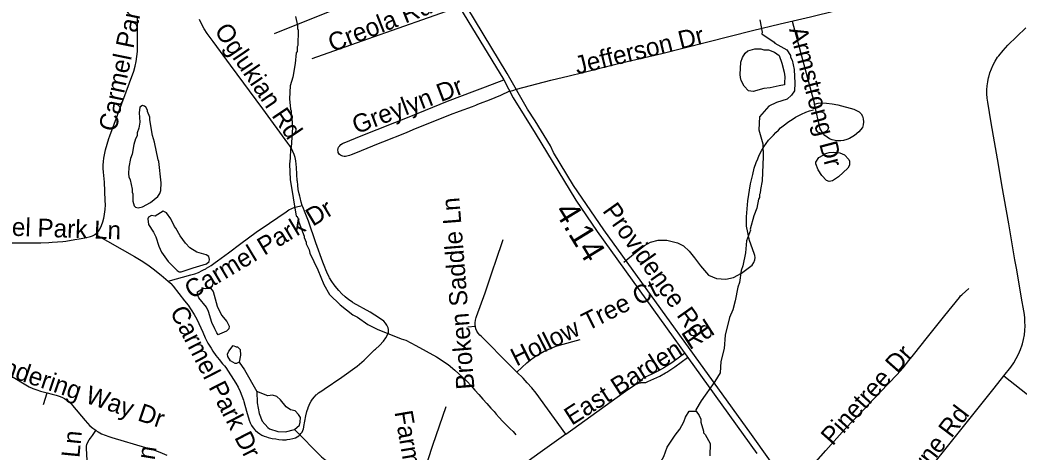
# Model space of a CAD drawing. Extents: x 1383679 to 1536984, y 460658 to 651027.
# Drawn here: x 1461906 to 1467141, y 512111 to 514377 of the extents above; entities that cross this region are included whole.
import ezdxf

# ---------------------------------------------------------------- set-up
doc = ezdxf.new("R2010")
doc.units = 0
for name, color, linetype in [('Exist Hydrographic Misc Water Feature', 7, 'Continuous'), ('Exist Road Non-System Type 51', 7, 'Continuous'), ('Exist Road Non-System Type 51 Label', 7, 'Continuous'), ('Exist Road Primary NC Label', 7, 'Continuous'), ('Exist Road Primary NC UnDivided 4 Lane Attributed', 7, 'Continuous'), ('Exist Road Secondary Mileage Hundredths English Label', 7, 'Continuous')]:
    doc.layers.add(name, color=color, linetype=linetype)

msp = doc.modelspace()

# ---------------------------------------------------------------- linework, layer by layer
at = {"layer": 'Exist Hydrographic Misc Water Feature'}
for points in [[(1463349.6, 514396.2), (1463360.7, 514348), (1463360.3, 514332), (1463364.1, 514323.9), (1463362.5, 514244), (1463358.4, 514236.1), (1463357.9, 514212.1), (1463353.8, 514204.1), (1463348.7, 514148.3), (1463335.1, 514076.5), (1463321.3, 514031.2), (1463319.2, 513963.9), (1463323.8, 513908.8), (1463327.6, 513900.7), (1463327, 513868.7), (1463330.8, 513860.6), (1463333.9, 513812.6), (1463327.8, 513708.7), (1463323.6, 513700.8), (1463322.7, 513652.8), (1463318, 513620.9), (1463322.7, 513539.8), (1463352.7, 513348.2), (1463358.6, 513346), (1463364.3, 513333.9), (1463367.9, 513315.9), (1463394.6, 513243.3), (1463394.4, 513235.3), (1463405.9, 513211.1), (1463405.8, 513203.1), (1463421.1, 513170.8), (1463424.8, 513154.7), (1463467.1, 513065.8), (1463497.5, 512989.2), (1463528.5, 512936.5), (1463583.4, 512883.4), (1463650.5, 512830), (1463674.3, 512817.5), (1463729.5, 512780.4), (1463777.1, 512755.3), (1463904.1, 512704.7), (1463928, 512698.2), (1463979.5, 512669.1), (1464087.8, 512609.5), (1464149.7, 512569.6), (1464185.1, 512540.9), (1464226.9, 512500.9), (1464248, 512481.9), (1464270.9, 512458.7), (1464289.8, 512435.8), (1464310.8, 512412.8), (1464331.6, 512387.7), (1464352.5, 512364.7), (1464373.4, 512341.6), (1464390.5, 512322.7), (1464401.9, 512310.2), (1464417, 512291.4), (1464434.1, 512272.5), (1464453.3, 512253.6), (1464474.3, 512232.6), (1464489.6, 512217.8), (1464504.7, 512201)], [(1465783.1, 514377.6), (1465794.9, 514312.6), (1465793.7, 514305.3), (1465857.6, 514261.3), (1465860.7, 514255.9), (1465924.1, 514220.6), (1465943.5, 514190.2), (1465943.4, 514182.2), (1465951.1, 514166), (1465962, 514117.8), (1465966.7, 514045.7), (1465963.8, 514005.8), (1465949.3, 513982.1), (1465924.9, 513962.6), (1465870.5, 513943.7), (1465830.1, 513924.5), (1465781, 513869.6), (1465777.6, 513801.7), (1465797.8, 513726.9), (1465800.8, 513661.2), (1465794.2, 513533.3), (1465785.3, 513487.5), (1465785, 513469.5), (1465780.8, 513461.6), (1465780.5, 513445.6), (1465776.3, 513437.7), (1465767.3, 513389.9), (1465750.5, 513350.2), (1465731.5, 513279.7), (1465733, 513274.6), (1465711.9, 513219.1), (1465706.7, 513155.1), (1465693.2, 513087.4), (1465684.7, 513063.6), (1465675.5, 512999.8), (1465667, 512976), (1465653.5, 512904.3), (1465640.6, 512856.5), (1465623.8, 512816.9), (1465600.8, 512723.9), (1465596.4, 512653.4), (1465579.1, 512585.8), (1465573.9, 512525.9), (1465547, 512480.5), (1465474.9, 512380), (1465448, 512332.5), (1465449.8, 512324.5)], [(1465757, 514225.2), (1465788.1, 514225.5), (1465804.1, 514221.1), (1465828, 514220.6), (1465859.8, 514207.9), (1465883.5, 514191.5), (1465898.7, 514151.1), (1465909.8, 514102.9), (1465913.2, 514078.9), (1465912.6, 514046.9), (1465912.4, 514037.8), (1465884.3, 514031.4), (1465836, 514020.5), (1465803.9, 514017.1), (1465747.6, 514002.3), (1465723.7, 514004.8), (1465700.1, 514029.3), (1465684.7, 514059.6), (1465681, 514075.7), (1465679.4, 514091.7), (1465682.7, 514155.6), (1465691.1, 514179.5), (1465705.6, 514203.2), (1465719.8, 514214.9), (1465757, 514225.2)], [(1462589.9, 513420.3), (1462628.1, 513451.3), (1462638.5, 513467.1), (1462644.7, 513482.9), (1462645.5, 513522.9), (1462633.7, 513635.2), (1462629.9, 513643.2), (1462611.8, 513735.6), (1462600.5, 513771.8), (1462586.2, 513854.2), (1462586.4, 513868.2), (1462575, 513896.4), (1462575.1, 513904.4), (1462565.5, 513920.6), (1462559.5, 513924.7), (1462547.6, 513929), (1462533.4, 513919.3), (1462530.8, 513889.3), (1462533.9, 513841.2), (1462529.2, 513809.4), (1462520.7, 513785.5), (1462520.3, 513769.5), (1462512, 513753.7), (1462503.4, 513723.9), (1462494.4, 513674.1), (1462486, 513650.2), (1462477.1, 513604.4), (1462474.4, 513570.5), (1462476.1, 513554.4), (1462483.7, 513538.3), (1462494.8, 513490), (1462494.4, 513474), (1462498.3, 513466), (1462497.5, 513426), (1462505, 513401.8), (1462510.9, 513395.7), (1462524.9, 513391.4), (1462549, 513396.9), (1462589.9, 513420.3)], [(1466114.4, 513667.8), (1466121.4, 513674.5), (1466145.5, 513682), (1466169.6, 513683.5), (1466201.5, 513680.8), (1466225.3, 513670.3), (1466248.8, 513645.8), (1466252.7, 513635.8), (1466252.3, 513615.8), (1466243.9, 513600), (1466195, 513555), (1466162.6, 513533.7), (1466146.5, 513530), (1466132.5, 513534.3), (1466107, 513560.8), (1466087.6, 513591.2), (1466076.3, 513623.4), (1466076.5, 513631.4), (1466090.9, 513655.2), (1466114.4, 513667.8)], [(1462813.8, 513077.3), (1462883.2, 513098), (1462897.4, 513109.7), (1462899.7, 513121.6), (1462896, 513135.7), (1462882.2, 513146), (1462832.4, 513159), (1462796.9, 513181.7), (1462773.3, 513206.3), (1462746.1, 513244.8), (1462722.8, 513285.3), (1462715, 513293.4), (1462695.8, 513333.8), (1462674.4, 513366.3), (1462656.6, 513374.7), (1462613.7, 513347.9)], [(1462613.7, 513347.9), (1462596.1, 513351.9), (1462579.9, 513342.3), (1462575.7, 513334.4), (1462579.1, 513304.3), (1462606.4, 513263.7), (1462617.9, 513239.5), (1462632.9, 513191.2), (1462648.3, 513158.9), (1462683.4, 513110.1), (1462730.4, 513063.2), (1462740.3, 513056.9), (1462750.3, 513056.7), (1462813.8, 513077.3)], [(1462987.5, 512745.4), (1462951.9, 512728.5), (1462944.3, 512724.9), (1462938, 512736.8), (1462926.5, 512757.1), (1462911.1, 512789.4), (1462894.3, 512847.7), (1462882.7, 512870), (1462843.6, 512918.8), (1462835.9, 512935), (1462836.2, 512951), (1462868.6, 512970.3)], [(1462868.6, 512970.3), (1462880.6, 512968), (1462904.7, 512969.5), (1462918.4, 512953.2), (1462938.9, 512876.8), (1462961.9, 512828.3), (1462989.3, 512795.8), (1463002.8, 512771.5), (1463000.5, 512757.5), (1462987.5, 512745.4)], [(1463054.2, 512582.9), (1463040.9, 512574.7), (1463032.9, 512574.8), (1463009.2, 512589.4), (1462995.6, 512611.7), (1462993.8, 512623.6), (1463000.2, 512639.5), (1463023.5, 512669.4)], [(1463023.5, 512669.4), (1463038.6, 512662.8), (1463046.6, 512662.6), (1463060.4, 512648.3), (1463061.8, 512618.3), (1463054.2, 512582.9)], [(1463054.2, 512582.9), (1463082.3, 512541.8), (1463148, 512427.8)], [(1463344.2, 512228.3), (1463370.7, 512251.8), (1463375, 512267.7), (1463375.5, 512291.7), (1463365.8, 512307.9), (1463348.1, 512326.3), (1463324.3, 512332.8), (1463300.6, 512347.3), (1463271.2, 512383.9), (1463251.6, 512402.3), (1463229.7, 512408.8), (1463205.6, 512405.3), (1463148, 512427.8)], [(1463148, 512427.8), (1463148.8, 512368.5), (1463159.7, 512312.2), (1463175, 512271.9), (1463204.3, 512239.3), (1463214.1, 512233.1), (1463257.9, 512218.2), (1463297.9, 512217.3), (1463344.2, 512228.3)], [(1465105.9, 511790.4), (1465076.6, 511821.1), (1465088.3, 511864), (1465100.7, 511887.8), (1465117.2, 511911.4), (1465147.9, 511942.8), (1465214.8, 511987.4), (1465239.4, 512016.9), (1465278.9, 512088.1), (1465297.9, 512135.7), (1465339.2, 512198.8), (1465363.8, 512230.3), (1465384.6, 512269.9), (1465393.1, 512293.7), (1465411.8, 512325.3), (1465449.8, 512324.5)], [(1465449.8, 512324.5), (1465465.3, 512302.2), (1465473, 512284), (1465472.7, 512268), (1465487.8, 512219.7), (1465487.6, 512211.7), (1465495.3, 512203.5), (1465522.4, 512155), (1465521.2, 512091)], [(1463344.2, 512228.3), (1463485.4, 512085.4), (1463503.2, 512071.1), (1463534.7, 512048.4), (1463677.4, 511973.4), (1463732.6, 511932.3), (1463950.2, 511703.7), (1464038.8, 511627.9), (1464177.9, 511479), (1464274.1, 511387)]]:
    msp.add_lwpolyline(points, dxfattribs=at)
at = {"layer": 'Exist Road Non-System Type 51'}
for p, q in [((1465952.4, 514371.4), (1466068.6, 513935.2)), ((1464471.4, 514003.2), (1464488.6, 514008.1)), ((1464488.6, 514008.1), (1464507, 514013.4)), ((1464292.2, 512769.8), (1464253.5, 512766.3)), ((1462030, 512360.2), (1462048.2, 512421.7))]:
    msp.add_line(p, q, dxfattribs=at)
for points in [[(1463239.2, 514306.4), (1463287.4, 514325.7), (1463607, 514452.6), (1463675.5, 514479.4), (1463804.7, 514529.2), (1463918.4, 514574.1), (1463979.4, 514597.1), (1463995.6, 514603.2), (1464032.7, 514615.8), (1464089.6, 514636.9)], [(1464204.3, 514443.6), (1463726.6, 514276.1), (1463436, 514172.5)], [(1464507, 514013.4), (1464688, 514061.2), (1464784.1, 514084.1), (1464854.8, 514102.1), (1464957.7, 514127.8), (1465041.6, 514148.1), (1465269.3, 514201.5), (1465744.2, 514321.2), (1465888.4, 514356.1), (1466048.1, 514394.3), (1466182.9, 514427.7)], [(1462300.9, 513252.9), (1462306.2, 513256.8), (1462312.7, 513263.1), (1462321.2, 513274.9), (1462328.1, 513287.4), (1462333.1, 513299.7), (1462340.1, 513318), (1462345.6, 513337.1), (1462349.6, 513356.4), (1462349.9, 513358.3), (1462352.9, 513383), (1462353.8, 513407.7), (1462353.3, 513430.2), (1462348.7, 513525.7), (1462343.8, 513579.2), (1462342, 513597.7), (1462341.7, 513615.8), (1462343, 513634), (1462345.7, 513652), (1462351.1, 513678), (1462354.9, 513695.9), (1462362.6, 513726.1), (1462371.9, 513755.8), (1462377, 513770), (1462502.9, 514109), (1462509.9, 514134.3), (1462515.3, 514159.8), (1462519.1, 514185.6), (1462521.2, 514211.6), (1462521.8, 514237.6), (1462521.5, 514251.9), (1462521.2, 514391.7)], [(1463385.4, 513404.5), (1463379.3, 513422.1), (1463373.8, 513445.4), (1463372, 513453.5), (1463369.5, 513465), (1463364.5, 513487.3), (1463361.2, 513509.9), (1463359.5, 513532.5), (1463359.4, 513533.7), (1463354.7, 513603.4), (1463354.1, 513621.1), (1463351.9, 513638.2), (1463348.3, 513655), (1463343.2, 513671.5), (1463336.7, 513687.4), (1463328.9, 513702.7), (1463319.7, 513717.2), (1463309.3, 513731), (1463178.7, 513910.9), (1463010, 514140.2), (1462919.1, 514263.9), (1462902.3, 514284.8), (1462886.5, 514307.1), (1462872, 514330.3), (1462858.9, 514354.3), (1462847.3, 514379)], [(1467153.7, 512918.4), (1467128.4, 513066), (1467119.4, 513118.6), (1467086.4, 513308.2), (1467050.6, 513512.8), (1467032.8, 513618.6), (1467011.9, 513737.1), (1466995, 513838.4), (1466976.4, 513946), (1466973.4, 513967.5), (1466971.9, 513989), (1466972, 514010.6), (1466973.6, 514032.1), (1466976.6, 514053.4), (1466981.2, 514074.7), (1466981.8, 514076.9), (1466988.4, 514099.1), (1466996.3, 514120.6), (1467005.6, 514141.6), (1467016.2, 514161.8), (1467028.3, 514181.4), (1467034.2, 514189.8), (1467057.2, 514217.4), (1467081.9, 514244.3), (1467175.6, 514336.2)], [(1464471.4, 514003.2), (1464423.7, 513981.8), (1464364.2, 513957.2), (1464318, 513938.9), (1464304.2, 513933.3), (1464293, 513928.7), (1464275.7, 513921.8), (1464206.5, 513896.3), (1464160.9, 513878.8), (1463964.6, 513800.4), (1463929.9, 513785.8), (1463806, 513737), (1463782.2, 513727.8), (1463663.6, 513678.7), (1463641.2, 513669.5), (1463632.4, 513665.9), (1463618.8, 513662.1), (1463618.2, 513661.9), (1463611.6, 513660.3), (1463604.9, 513660.4), (1463598.3, 513662), (1463592.3, 513665), (1463586.2, 513667.7), (1463580.9, 513671.6), (1463576.6, 513676.7), (1463573.7, 513682.7), (1463572.5, 513687.7), (1463572.1, 513695.1), (1463573.2, 513702.3), (1463575.9, 513709.2), (1463580, 513715.4), (1463581.3, 513717), (1463587.9, 513723.5), (1463595.5, 513728.7), (1463603.9, 513732.5), (1463605.5, 513733.2), (1463693.5, 513768.6), (1463953.8, 513873.4), (1464146.4, 513951), (1464289.9, 514005.1), (1464344.4, 514025.6), (1464441, 514063.5)], [(1465069.4, 513106.4), (1465131.4, 513157.4), (1465178.2, 513193.6), (1465209.4, 513212.2), (1465250.6, 513222.1), (1465295.8, 513222.1), (1465351.9, 513208.6), (1465383.1, 513192.1), (1465412.6, 513164.6), (1465441.1, 513129.2), (1465470.9, 513086.8), (1465513.5, 513038.7), (1465555, 513021.4), (1465605, 513017.2), (1465645.1, 513026.3), (1465687.2, 513048.3), (1465742.1, 513091.5), (1465751.9, 513105.5), (1465756.2, 513118.2), (1465757.4, 513131.9), (1465755.6, 513141.5), (1465752.6, 513152), (1465728.6, 513220.5), (1465712.1, 513294.9), (1465712.1, 513344.5), (1465720.4, 513429.2), (1465734.4, 513518.4), (1465745.5, 513567.3), (1465753.6, 513600.7), (1465763.2, 513628.9), (1465771.4, 513648.9), (1465779.6, 513667.4), (1465792.1, 513691.2), (1465804.1, 513711.9), (1465815.1, 513729.7), (1465828.5, 513747.5), (1465841.1, 513760.8), (1465853.8, 513773.4), (1465865.6, 513786.8), (1465879.6, 513799.3), (1465891.5, 513811.2), (1465904.9, 513822.3), (1465918.2, 513832.8), (1465929.4, 513840.9), (1465944.1, 513850.5), (1465956.8, 513859.4), (1465969.4, 513866.8), (1465987.1, 513876.5), (1466001.2, 513883.9), (1466024.2, 513894.2), (1466042.8, 513900.2), (1466063.5, 513906.1)], [(1466068.6, 513935.2), (1466087.5, 513940.6), (1466102.4, 513941.7), (1466132.4, 513941), (1466162.2, 513938), (1466191.6, 513932.2), (1466275.1, 513908.6), (1466302.4, 513896), (1466312.8, 513885.2), (1466319.6, 513872), (1466324.2, 513857.8), (1466326.1, 513842.8), (1466324.6, 513828), (1466320.4, 513813.2), (1466301.2, 513790.7), (1466278.4, 513771.3), (1466252.6, 513755.9), (1466239.1, 513750.4), (1466221.2, 513744.8), (1466206.5, 513742.6), (1466191.5, 513742.4), (1466176.6, 513744.3), (1466162.1, 513748.2), (1466148.4, 513754.1), (1466135.5, 513761.8), (1466123.9, 513771.2), (1466114.8, 513781.8), (1466099.2, 513806.1), (1466068.6, 513935.2)], [(1462683.5, 513006.8), (1462801.7, 513040.2), (1462822, 513046), (1462842.1, 513053.3), (1462861.6, 513062.2), (1462868.5, 513066), (1462880.2, 513072.4), (1462884.1, 513074.8), (1462907.2, 513088.9), (1462929.6, 513104.5), (1462941.8, 513113.8), (1462999.5, 513156), (1463064, 513204), (1463144.3, 513263.4), (1463214.1, 513311.4), (1463300.7, 513371.4), (1463315.4, 513380.7), (1463330.9, 513388.5), (1463347, 513395), (1463347.4, 513395.1), (1463385.4, 513404.5)], [(1463566.4, 512969.8), (1463552.3, 512987.3), (1463539.4, 513005.8), (1463527.9, 513025.1), (1463526.2, 513028.3), (1463514, 513053.8), (1463509, 513066), (1463503.2, 513079.9), (1463493.8, 513106.8), (1463456.7, 513207.9), (1463417.2, 513321.8), (1463399.9, 513365.4), (1463387.8, 513397.4), (1463385.4, 513404.5)], [(1461540.4, 513247.4), (1461588.6, 513242), (1461642.7, 513234.3), (1461646.3, 513233.8), (1461735.6, 513222.4), (1461806.7, 513213.5), (1461834.6, 513210.2), (1461862.7, 513208.5), (1461879.7, 513208.3), (1461935.4, 513207.3), (1461972, 513207.6), (1462015, 513207.9), (1462058, 513209.8), (1462058.2, 513209.8), (1462075, 513211.2), (1462130.6, 513215.7), (1462147, 513217.3), (1462193.6, 513224.8), (1462216.3, 513229), (1462246.9, 513234.2), (1462275.7, 513240.7), (1462286.5, 513244.5), (1462296.9, 513249.9), (1462300.9, 513252.9)], [(1462300.9, 513252.9), (1462506.5, 513135.9), (1462541.3, 513115), (1462575.4, 513092.7), (1462582.5, 513087.8), (1462611, 513066), (1462622.3, 513057.4), (1462646, 513038.3), (1462671.2, 513017.9), (1462683.5, 513006.8)], [(1464292.2, 512769.8), (1464291.4, 512774.4), (1464291.5, 512789), (1464293.3, 512803.1), (1464296.9, 512816.6), (1464298.5, 512821.1), (1464342.9, 512946.7), (1464383.4, 513066), (1464399, 513111.9), (1464437.2, 513225.4)], [(1462683.5, 513006.8), (1462695.4, 512996.2), (1462697.4, 512994.4), (1462709.6, 512980.8), (1462768.9, 512904.6), (1462787, 512881.5), (1462803.9, 512857.2), (1462819.4, 512832), (1462832.6, 512808), (1462863.7, 512739.4), (1462876.8, 512710.4), (1462891.3, 512682.3), (1462907.1, 512655), (1462916.4, 512640.3), (1462932.1, 512617.3), (1462949, 512595.4), (1462967.1, 512574.3), (1462977.4, 512563.4), (1462984.5, 512554.2), (1463037, 512472), (1463049.1, 512450.6), (1463059.9, 512428.4), (1463069.2, 512405.6), (1463076.9, 512382.3), (1463078.6, 512376.4), (1463092.5, 512325.5), (1463106.2, 512277.1), (1463112, 512263.4), (1463119.3, 512250.3), (1463127.8, 512237.9), (1463137.6, 512226.4), (1463140.5, 512223.4), (1463150.6, 512214.6), (1463162.6, 512206.1), (1463162.8, 512206), (1463173.8, 512199.3), (1463185.6, 512194), (1463197.9, 512190.2), (1463206.5, 512187.6), (1463226.8, 512182.6), (1463247.5, 512179.2), (1463261.9, 512177), (1463281.7, 512175.6), (1463301.7, 512175.6), (1463305.3, 512175.8), (1463320.7, 512177.8), (1463335.8, 512181.2), (1463350, 512185.9), (1463358.6, 512190.1), (1463366.5, 512195.5), (1463373.6, 512202.1), (1463378.6, 512208.1), (1463384.3, 512215.6), (1463388.5, 512223.4), (1463391.5, 512231.8), (1463393.3, 512240.8), (1463393.6, 512244.5), (1463404.5, 512301.5), (1463409.3, 512322.7), (1463415.7, 512343.4), (1463416.3, 512345.1), (1463421.3, 512357.5), (1463425.1, 512364.8), (1463431.5, 512377), (1463438.6, 512388.2), (1463448.7, 512400.2), (1463458, 512410.3), (1463461, 512412.9), (1463471.1, 512420.8), (1463479, 512426.7), (1463487, 512431.9), (1463499.6, 512439.8), (1463592.7, 512504.2), (1463672.6, 512561.1), (1463709.1, 512592.9), (1463733.9, 512616.9), (1463764.2, 512646.2), (1463768.3, 512649.8), (1463790, 512670.4), (1463810.8, 512692.3), (1463822.9, 512709.6), (1463833.9, 512728.2), (1463836.6, 512735.8), (1463837.9, 512744.7), (1463837.4, 512753.7), (1463835.1, 512762.1), (1463833.5, 512766), (1463827.9, 512777.1), (1463820.8, 512787.4), (1463812.2, 512796.8), (1463789.7, 512813.6), (1463765.8, 512829.6), (1463741.1, 512844.1), (1463651.1, 512893.9), (1463647.8, 512896.1), (1463628.5, 512909.8), (1463610.3, 512924.8), (1463593.1, 512940.9), (1463576.8, 512958.2), (1463566.4, 512969.8)], [(1465947, 511912.7), (1466128.1, 512118.7), (1466228.2, 512230.9), (1466319.6, 512326.5), (1466414.8, 512425.7), (1466500.3, 512516.5), (1466532.7, 512552.9), (1466563.9, 512590.4), (1466587.7, 512620.9), (1466661.1, 512712.9), (1466751.2, 512826.3), (1466828.3, 512921.7), (1466834.4, 512929.5), (1466841.7, 512936.2), (1466843.1, 512937.4), (1466878, 512968.9)], [(1467061.8, 512511.2), (1467097.9, 512556.2), (1467112.6, 512578.2), (1467125.8, 512600.9), (1467137.5, 512624.3), (1467147.8, 512648.5), (1467156.5, 512673.1), (1467158.4, 512679), (1467164.3, 512701.8), (1467168.6, 512725.1), (1467171.3, 512748.6), (1467172.3, 512772.2), (1467171.8, 512793.7), (1467171.3, 512812.8), (1467169.1, 512832.3), (1467165.2, 512851.3), (1467165, 512852.3), (1467153.7, 512918.4)], [(1464509.7, 512530.1), (1464473.4, 512566.3), (1464323.6, 512716.1), (1464314.9, 512724.1), (1464306.8, 512734.3), (1464300.2, 512745.5), (1464295.3, 512757.5), (1464292.2, 512769.8)], [(1464509.7, 512530.1), (1464561.6, 512578.6), (1464580.2, 512593.9), (1464599.7, 512608.1), (1464610.5, 512615.1), (1464631.5, 512628.1), (1464653, 512639.7), (1464669.7, 512647.6), (1464690, 512656.4), (1464711, 512663.9), (1464732.1, 512670.8), (1464842.1, 512701)], [(1465138.5, 512468.1), (1465146.4, 512474.4), (1465157.8, 512485.1), (1465160, 512487.9), (1465167, 512495), (1465175.1, 512500.9), (1465184, 512505.5), (1465215.3, 512519.2), (1465245.7, 512534.2), (1465275.4, 512550.6), (1465280.1, 512553.4), (1465321.4, 512581.3), (1465387.5, 512628.8)], [(1465138.5, 512468.1), (1465147.7, 512472.1), (1465157.4, 512474.6), (1465159.8, 512475), (1465171.8, 512475.5), (1465178.1, 512475.1), (1465185.4, 512476.1), (1465192.3, 512478.6), (1465195.1, 512480.1), (1465227, 512494.1), (1465258.5, 512509.6), (1465289.1, 512526.6), (1465294.9, 512529.9), (1465337.3, 512558.5), (1465403.7, 512606.3)], [(1461510.1, 512536.7), (1461702.4, 512552.4), (1461720.9, 512553.3), (1461739, 512552.8), (1461757.1, 512550.7), (1461767, 512549), (1461784.3, 512545.3), (1461800.9, 512540.2), (1461817.2, 512533.6), (1461821.4, 512531.7), (1461839.9, 512522.3), (1461857.5, 512511.6), (1461861.2, 512509.1), (1461936.8, 512463.4), (1461955, 512453.1), (1461974.3, 512444.1), (1461994.2, 512436.6), (1462013.7, 512430.9), (1462048.2, 512421.7)], [(1464766.6, 512204.8), (1464611.1, 512418.8), (1464588.4, 512447.1), (1464564.4, 512474.5), (1464542.1, 512497.9), (1464509.7, 512530.1)], [(1466489, 511792.8), (1466515.2, 511824.9), (1466630.2, 511969.6), (1466758.9, 512130.6), (1466884.6, 512288.8), (1467010.1, 512446.6), (1467061.8, 512511.2)], [(1467061.8, 512511.2), (1467325.5, 512302.5), (1467351.2, 512281.6), (1467375.7, 512259.7), (1467399.2, 512236.6), (1467411.7, 512223.4), (1467431.7, 512199.2), (1467450.5, 512173.9), (1467468.2, 512147.8), (1467477, 512133.6), (1467491.3, 512107.8)], [(1464766.6, 512204.8), (1464803, 512230.9), (1465065.9, 512421.5), (1465095.5, 512441.9), (1465126, 512460.9), (1465138.5, 512468.1)], [(1462048.2, 512421.7), (1462075, 512414.6), (1462095.9, 512409), (1462111, 512404.5), (1462125.2, 512398.7), (1462138.8, 512391.7), (1462151.9, 512383.2), (1462152.7, 512382.6), (1462165, 512372.7), (1462176.3, 512361.7), (1462182.3, 512354.9), (1462247.9, 512275.8), (1462259.6, 512261.6), (1462273, 512248), (1462287.5, 512235.7), (1462303, 512224.8), (1462304.5, 512223.9)], [(1464236.4, 511822), (1464184.5, 511892.5), (1464167.8, 511911.6), (1464150.2, 511929.3), (1464143.5, 511935.4), (1464124.7, 511949.5), (1464105.3, 511962.1), (1464097.9, 511966.3), (1464068.9, 511985.6), (1464061.5, 511991.3), (1464055.4, 511997.5), (1464050.3, 512004.6), (1464046.2, 512012.6), (1464044.7, 512016.4), (1464041.5, 512026.4), (1464039.8, 512036.2), (1464039.4, 512046.2), (1464040.3, 512056.1), (1464042.6, 512066.1), (1464044.1, 512070.8), (1464069.8, 512146.5), (1464138.9, 512349.7)], [(1462260.3, 512034.7), (1462254.3, 512131.3), (1462255, 512140.9), (1462256.9, 512150.3), (1462260.3, 512159.7), (1462260.4, 512159.9), (1462269.2, 512174.4), (1462276.2, 512184.2), (1462286.5, 512197.6), (1462304.5, 512223.9)], [(1462304.5, 512223.9), (1462316.5, 512216.8), (1462334.2, 512207), (1462352.9, 512198.6), (1462372.2, 512191.7), (1462387.8, 512187.4), (1462563.1, 512135.1), (1462610.7, 512120.1), (1462639.1, 512110.4), (1462675.4, 512094.7)], [(1464766.6, 512204.8), (1464632.5, 512108.4), (1464424.4, 511958), (1464273, 511848.5), (1464236.4, 511822)]]:
    msp.add_lwpolyline(points, dxfattribs=at)
at = {"layer": 'Exist Road Primary NC UnDivided 4 Lane Attributed'}
for points in [[(1466020.2, 511807.2), (1465739.4, 512203.1), (1464965.8, 513276.7), (1464806.4, 513509.1), (1464701.7, 513682.6), (1464685.8, 513716.3), (1464605.3, 513848.8), (1464564.5, 513909.5), (1464459.6, 514096.3), (1464042.2, 514788.9)], [(1464189.8, 514475.8), (1464441, 514063.5), (1464490.9, 513968), (1464604.9, 513784.1), (1464819.2, 513432.3), (1464930.1, 513266.9), (1465766.2, 512103.2)]]:
    msp.add_lwpolyline(points, dxfattribs=at)

# ---------------------------------------------------------------- texts
at = {"layer": 'Exist Road Non-System Type 51 Label'}
for s, rotation, p in [('Carmel Park Dr', 78.4115, (1462410.6, 513787.8)), ('Creola Rd', 21.5316, (1463543.6, 514207.2)), ('Oglukian Rd', 304.0323, (1462921.7, 514320.9)), ('Jefferson Dr', 13.6818, (1464825.5, 514090.8)), ('Armstrong Dr', 284.6972, (1465935.3, 514328.6)), ('Greylyn Dr', 20.8076, (1463668.8, 513777.6)), ('Broken Saddle Ln', 94.5503, (1464287.8, 512442.6)), ('Carmel Park Dr', 31.0007, (1462805, 512910.2)), ('Carmel Park Ln', 358.0589, (1461552.2, 513255.8)), ('Hollow Tree Ct', 26.5658, (1464507.2, 512558.5)), ('Carmel Park Dr', 297.0859, (1462689.7, 512848)), ('East Barden Rd', 32.6729, (1464797.2, 512247.8)), ('Wandering Way Dr', 341.2971, (1461627.7, 512579.4)), ('Pinetree Dr', 48.3976, (1466164.2, 512139.6)), ('Farmland Rd', 279.7484, (1463868.2, 512320.9)), ('Lansdowne Rd', 52.6823, (1466370.7, 511635)), ('Bobolink Ln', 84.3804, (1462165.9, 511558)), ('Shagbark Ln', 80.6637, (1462505.6, 511424.7))]:
    msp.add_text(s, height=95, rotation=rotation, dxfattribs=at).set_placement(p)
at = {"layer": 'Exist Road Primary NC Label'}
msp.add_text('Providence Rd', height=95, rotation=305.3315, dxfattribs=at).set_placement((1464955.2, 513376.1))
at = {"layer": 'Exist Road Secondary Mileage Hundredths English Label'}
msp.add_text('4.14', height=125, rotation=301.4493, dxfattribs=at).set_placement((1464703.1, 513374.5))

doc.saveas('drawing.dxf')
